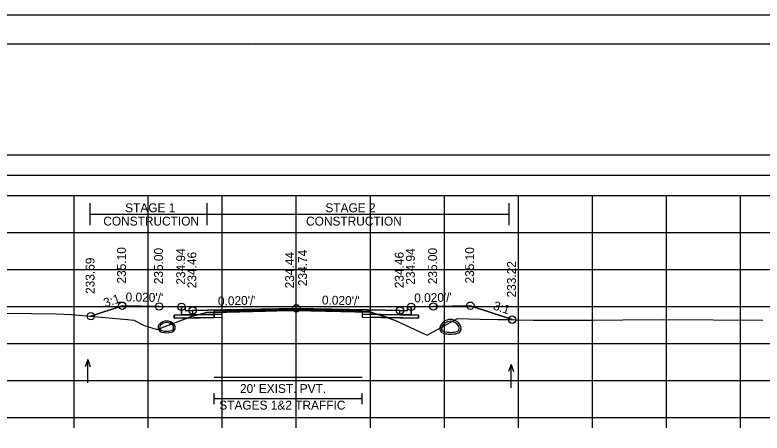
# Model space of a CAD drawing. Extents: x 1369627 to 1374022, y 380035 to 398173.
# Drawn here: x 1372060.5 to 1372161.4, y 391929.3 to 391985.7 of the extents above; entities that cross this region are included whole.
import ezdxf

# ---------------------------------------------------------------- set-up
doc = ezdxf.new("R2010")
doc.units = 0
for name, color, linetype in [('Default', 7, 'Continuous'), ('R_Alt Surface', 7, 'Continuous'), ('R_Axis', 7, 'Continuous'), ('R_Axis Annot', 7, 'Continuous'), ('R_Border', 7, 'Continuous'), ('R_Drive', 7, 'Continuous'), ('R_Exist Surface', 7, 'Continuous'), ('R_Fin Surface', 7, 'Continuous'), ('R_Grid', 7, 'Continuous'), ('R_MOT', 7, 'Continuous'), ('R_No Plot', 7, 'Continuous'), ('R_Water Annot', 7, 'Continuous'), ('R_Xsect Elev', 7, 'Continuous'), ('R_Xsect Slope', 7, 'Continuous'), ('T_Vehicle Path Rt', 7, 'Continuous')]:
    doc.layers.add(name, color=color, linetype=linetype)

msp = doc.modelspace()

# ---------------------------------------------------------------- linework, layer by layer
at = {"layer": 'Default'}
for p, q in [((1372087.42, 391933.16), (1372087.42, 391934.66)), ((1372107.42, 391933.16), (1372107.42, 391934.66)), ((1372087.42, 391933.91), (1372107.42, 391933.91))]:
    msp.add_line(p, q, dxfattribs=at)
for points in [[(1371948.53, 391964.09), (1372248.53, 391964.09), (1372248.53, 391966.79), (1371948.53, 391966.79)], [(1372083.02, 391946.29), (1372083.52, 391946.29), (1372083.53, 391945.79), (1372084.53, 391945.81), (1372084.53, 391945.23), (1372083.03, 391945.2)], [(1372113.53, 391945.79), (1372113.54, 391946.29), (1372114.04, 391946.29), (1372114.03, 391945.2), (1372112.53, 391945.23), (1372112.53, 391945.81)]]:
    msp.add_lwpolyline(points, close=True, dxfattribs=at)
at = {"layer": 'R_Alt Surface'}
msp.add_lwpolyline([(1372083.03, 391946.29), (1372083.03, 391945.2), (1372084.53, 391945.23), (1372087.42, 391945.28), (1372087.42, 391945.7), (1372098.53, 391945.92), (1372107.42, 391945.74), (1372107.42, 391945.33), (1372112.53, 391945.23), (1372114.03, 391945.2), (1372114.03, 391946.29)], dxfattribs=at)
for points in [[(1372115.03, 391945.18), (1372114.03, 391945.2), (1372112.53, 391945.23), (1372107.42, 391945.33), (1372107.42, 391944.91), (1372115.03, 391944.76)], [(1372082.03, 391945.18), (1372083.03, 391945.2), (1372084.53, 391945.23), (1372087.42, 391945.28), (1372087.42, 391944.87), (1372082.03, 391944.76)]]:
    msp.add_lwpolyline(points, close=True, dxfattribs=at)
at = {"layer": 'R_Axis'}
for p, q in [((1371948.53, 391931.35), (1372248.53, 391931.35)), ((1372068.53, 391929.95), (1372068.53, 391931.35)), ((1372078.53, 391929.95), (1372078.53, 391931.35)), ((1372088.53, 391929.95), (1372088.53, 391931.35)), ((1372098.53, 391929.95), (1372098.53, 391931.35)), ((1372108.53, 391929.95), (1372108.53, 391931.35)), ((1372118.53, 391929.95), (1372118.53, 391931.35)), ((1372128.53, 391929.95), (1372128.53, 391931.35)), ((1372138.53, 391929.95), (1372138.53, 391931.35)), ((1372148.53, 391929.95), (1372148.53, 391931.35)), ((1372158.53, 391929.95), (1372158.53, 391931.35))]:
    msp.add_line(p, q, dxfattribs=at)
at = {"layer": 'R_Border'}
for p, q in [((1371940.53, 391981.81), (1372256.71, 391981.81)), ((1372093.05, 391981.55), (1372093.05, 391981.55)), ((1372093.05, 391981.55), (1372093.05, 391981.55))]:
    msp.add_line(p, q, dxfattribs=at)
at = {"layer": 'R_Drive'}
for centre, radius, start, end in [((1372081.02, 391943.03), 1.35, 43.6485, 136.3515), ((1372119.35, 391943.12), 1.48, 15.5772, 164.4228), ((1372119.35, 391943.12), 1.23, 15.5772, 164.4228), ((1372080.51, 391943.52), 0.646, 136.3515, 253.9529), ((1372080.51, 391943.52), 0.438, 136.3515, 253.9529), ((1372081.02, 391943.03), 1.15, 43.6485, 136.3515), ((1372081.53, 391943.52), 0.438, 286.0471, 43.6485), ((1372081.53, 391943.52), 0.646, 286.0471, 43.6485), ((1372118.54, 391943.35), 0.635, 164.4228, 254.3087), ((1372118.54, 391943.35), 0.385, 164.4228, 254.3087), ((1372120.16, 391943.35), 0.385, 285.6913, 15.5772), ((1372120.16, 391943.35), 0.635, 285.6913, 15.5772), ((1372081.02, 391945.3), 2.5, 253.9529, 286.0471), ((1372081.02, 391945.3), 2.29, 253.9529, 286.0471), ((1372119.35, 391946.24), 3.64, 254.3087, 285.6913), ((1372119.35, 391946.24), 3.39, 254.3087, 285.6913)]:
    msp.add_arc(centre, radius, start, end, dxfattribs=at)
at = {"layer": 'R_Exist Surface'}
msp.add_lwpolyline([(1372049.36, 391945.56), (1372066.08, 391945.36), (1372068.17, 391945.28), (1372071.18, 391945), (1372075.72, 391944.61), (1372076.61, 391944.52), (1372077.98, 391943.77), (1372079.76, 391943.23), (1372083.17, 391944.56), (1372084.45, 391945.06), (1372085.21, 391945.23), (1372086.45, 391945.52), (1372094.36, 391945.73), (1372097.42, 391945.81), (1372100.49, 391945.74), (1372108.56, 391945.59), (1372109.98, 391945.15), (1372111.91, 391944.46), (1372115.2, 391942.91), (1372116.22, 391942.48), (1372117.02, 391942.94), (1372120.3, 391944.72), (1372123.34, 391944.64), (1372130.52, 391944.52), (1372135.2, 391944.5), (1372138.62, 391944.49), (1372142.63, 391944.56), (1372148.15, 391944.58), (1372161.54, 391944.48)], dxfattribs=at)
at = {"layer": 'R_Fin Surface'}
msp.add_lwpolyline([(1372070.78, 391945.04), (1372075.02, 391946.45), (1372080.02, 391946.35), (1372083.02, 391946.29), (1372083.52, 391946.29), (1372083.53, 391945.79), (1372084.53, 391945.81), (1372086.53, 391945.85), (1372098.53, 391946.09), (1372110.53, 391945.85), (1372112.53, 391945.81), (1372113.53, 391945.79), (1372113.54, 391946.29), (1372114.04, 391946.29), (1372117.04, 391946.35), (1372122.04, 391946.45), (1372127.69, 391944.57)], dxfattribs=at)
at = {"layer": 'R_Grid'}
for p, q in [((1371948.53, 391961.35), (1372248.53, 391961.35)), ((1372068.53, 391931.35), (1372068.53, 391961.35)), ((1372078.53, 391931.35), (1372078.53, 391961.35)), ((1372088.53, 391931.35), (1372088.53, 391961.35)), ((1372098.53, 391931.35), (1372098.53, 391961.35)), ((1372108.53, 391931.35), (1372108.53, 391961.35)), ((1372118.53, 391931.35), (1372118.53, 391961.35)), ((1372128.53, 391931.35), (1372128.53, 391961.35)), ((1372138.53, 391931.35), (1372138.53, 391961.35)), ((1372148.53, 391931.35), (1372148.53, 391961.35)), ((1372158.53, 391931.35), (1372158.53, 391961.35)), ((1371948.53, 391956.35), (1372248.53, 391956.35)), ((1371948.53, 391951.35), (1372248.53, 391951.35)), ((1371948.53, 391946.35), (1372248.53, 391946.35)), ((1371948.53, 391941.35), (1372248.53, 391941.35)), ((1371948.53, 391936.35), (1372248.53, 391936.35)), ((1371948.53, 391931.35), (1372248.53, 391931.35))]:
    msp.add_line(p, q, dxfattribs=at)
at = {"layer": 'R_MOT'}
for p, q in [((1372070.7, 391957.31), (1372070.7, 391960.31)), ((1372086.49, 391957.31), (1372086.49, 391960.31)), ((1372127.29, 391957.31), (1372127.29, 391960.31)), ((1372070.7, 391958.81), (1372127.29, 391958.81))]:
    msp.add_line(p, q, dxfattribs=at)
at = {"layer": 'R_No Plot'}
msp.add_line((1371928.13, 391985.7), (1372261.46, 391985.7), dxfattribs=at)
for points in [[(1371928.12, 391985.7), (1372261.46, 391985.7), (1372261.46, 391772.37), (1371928.12, 391772.37)], [(1372174.45, 391981.81), (1372194.07, 391981.81), (1372194.07, 391971.93), (1372210.18, 391971.93), (1372233.38, 391971.93), (1372233.38, 391939.26), (1372256.59, 391939.26), (1372256.71, 391776.35), (1371940.53, 391776.35), (1371940.53, 391981.81)], [(1372088.53, 391945.31), (1372084.53, 391945.23), (1372083.03, 391945.2), (1372082.03, 391945.18), (1372082.03, 391944.76), (1372088.53, 391944.89)], [(1372098.53, 391946.09), (1372086.53, 391945.85), (1372084.53, 391945.81), (1372084.53, 391945.23), (1372088.53, 391945.31), (1372088.53, 391945.72), (1372098.53, 391945.92), (1372108.53, 391945.72), (1372108.53, 391945.31), (1372112.53, 391945.23), (1372112.53, 391945.81), (1372110.53, 391945.85)], [(1372108.53, 391945.31), (1372112.53, 391945.23), (1372114.03, 391945.2), (1372115.03, 391945.18), (1372115.03, 391944.76), (1372108.53, 391944.89)]]:
    msp.add_lwpolyline(points, close=True, dxfattribs=at)
for points in [[(1372083.02, 391946.29), (1372083.03, 391945.2), (1372084.53, 391945.23), (1372088.53, 391945.31), (1372088.53, 391945.72), (1372098.53, 391945.92), (1372108.53, 391945.72), (1372108.53, 391945.31), (1372112.53, 391945.23), (1372114.03, 391945.2), (1372114.04, 391946.29)], [(1372087.42, 391936.81), (1372107.42, 391936.81)]]:
    msp.add_lwpolyline(points, dxfattribs=at)
for centre in [(1372075.02, 391946.45), (1372080.02, 391946.35), (1372083.02, 391946.29), (1372084.53, 391945.81), (1372098.53, 391946.09), (1372112.53, 391945.81), (1372114.04, 391946.29), (1372117.04, 391946.35), (1372122.04, 391946.45), (1372070.78, 391945.04), (1372127.69, 391944.57)]:
    msp.add_circle(centre, 0.5, dxfattribs=at)
at = {"layer": 'R_Water Annot'}
for p, q in [((1372070.36, 391939.18), (1372070.01, 391938.22)), ((1372070.36, 391936.04), (1372070.36, 391939.18)), ((1372070.36, 391939.18), (1372070.71, 391938.22)), ((1372127.53, 391938.51), (1372127.18, 391937.55)), ((1372127.53, 391935.37), (1372127.53, 391938.51)), ((1372127.53, 391938.51), (1372127.88, 391937.55))]:
    msp.add_line(p, q, dxfattribs=at)
at = {"layer": 'R_Xsect Elev'}
msp.add_line((1372098.53, 391945.79), (1372098.53, 391955.79), dxfattribs=at)
at = {"layer": 'T_Vehicle Path Rt'}
for p, q in [((1372083.03, 391945.2), (1372083.02, 391946.29)), ((1372086.45, 391945.52), (1372085.26, 391945.24)), ((1372087.42, 391945.54), (1372086.45, 391945.52)), ((1372087.42, 391945.28), (1372087.42, 391945.54)), ((1372107.42, 391945.61), (1372107.42, 391945.74)), ((1372107.42, 391945.61), (1372107.42, 391945.33)), ((1372109.54, 391945.28), (1372107.42, 391945.33)), ((1372107.42, 391945.33), (1372109.54, 391945.28)), ((1372114.04, 391946.29), (1372114.03, 391945.2)), ((1372083.78, 391944.79), (1372082.03, 391944.76)), ((1372083.78, 391944.79), (1372087.42, 391944.87)), ((1372087.42, 391945.28), (1372085.26, 391945.24)), ((1372085.26, 391945.24), (1372087.42, 391945.28)), ((1372087.42, 391944.87), (1372087.42, 391945.28)), ((1372110.84, 391944.84), (1372111.91, 391944.46))]:
    msp.add_line(p, q, dxfattribs=at)
for points in [[(1372083.02, 391946.29), (1372080.02, 391946.35), (1372075.02, 391946.45), (1372070.78, 391945.04)], [(1372127.69, 391944.57), (1372122.04, 391946.45), (1372117.04, 391946.35), (1372114.04, 391946.29)], [(1372107.42, 391945.74), (1372098.53, 391945.92), (1372087.42, 391945.7), (1372087.42, 391945.54)], [(1372087.42, 391945.54), (1372094.36, 391945.73), (1372097.42, 391945.81), (1372100.49, 391945.74), (1372107.42, 391945.61)], [(1372109.54, 391945.28), (1372108.56, 391945.59), (1372107.42, 391945.61)], [(1372107.42, 391945.33), (1372107.42, 391944.91), (1372110.84, 391944.84)], [(1372070.78, 391945.04), (1372071.18, 391945), (1372075.72, 391944.61), (1372076.61, 391944.52), (1372077.98, 391943.77), (1372079.76, 391943.23), (1372083.17, 391944.56), (1372083.32, 391944.62), (1372083.78, 391944.79)], [(1372082.03, 391944.76), (1372082.03, 391945.18), (1372083.03, 391945.2)], [(1372085.26, 391945.24), (1372085.21, 391945.23), (1372084.45, 391945.06), (1372083.78, 391944.79)], [(1372110.84, 391944.84), (1372109.98, 391945.15), (1372109.54, 391945.28)], [(1372114.03, 391945.2), (1372115.03, 391945.18), (1372115.03, 391944.76), (1372110.84, 391944.84)], [(1372111.91, 391944.46), (1372115.2, 391942.91), (1372116.22, 391942.48), (1372117.02, 391942.94), (1372120.3, 391944.72), (1372123.34, 391944.64), (1372127.69, 391944.57)]]:
    msp.add_lwpolyline(points, dxfattribs=at)

# ---------------------------------------------------------------- texts
at = {"layer": 'R_Axis Annot'}
for s, p in [("20' EXIST. PVT.", (1372090.93, 391934.67)), ('STAGES 1&2 TRAFFIC', (1372088.13, 391932.43))]:
    msp.add_text(s, height=1.2, dxfattribs=at).set_placement(p)
at = {"layer": 'R_MOT'}
for s, p in [('STAGE 1', (1372075.42, 391959.07)), ('STAGE 2', (1372102.46, 391959.07)), ('CONSTRUCTION', (1372072.47, 391957.27)), ('CONSTRUCTION', (1372099.85, 391957.27))]:
    msp.add_text(s, height=1.2, dxfattribs=at).set_placement(p)
at = {"layer": 'R_Xsect Elev'}
for s, p in [('235.10', (1372075.52, 391949.45)), ('235.00', (1372080.52, 391949.35)), ('234.94', (1372083.52, 391949.29)), ('234.46', (1372085.03, 391948.81)), ('234.44', (1372098.23, 391948.79)), ('234.74', (1372099.98, 391949.09)), ('234.46', (1372113.03, 391948.81)), ('234.94', (1372114.54, 391949.29)), ('235.00', (1372117.54, 391949.35)), ('235.10', (1372122.54, 391949.45)), ('233.69', (1372071.28, 391948.04)), ('233.22', (1372128.19, 391947.57))]:
    msp.add_text(s, height=1.2, rotation=90, dxfattribs=at).set_placement(p)
at = {"layer": 'R_Xsect Slope'}
for s, rotation, p in [('3:1', 18.4332, (1372072.74, 391946.22)), ("0.020'/'", 358.8542, (1372075.47, 391947.04)), ("0.020'/'", 1.1458, (1372087.96, 391946.48)), ("0.020'/'", 358.8542, (1372101.98, 391946.62)), ("0.020'/'", 1.1458, (1372114.47, 391946.9)), ('3:1', 341.5668, (1372125.02, 391945.98))]:
    msp.add_text(s, height=1.2, rotation=rotation, dxfattribs=at).set_placement(p)

doc.saveas('drawing.dxf')
